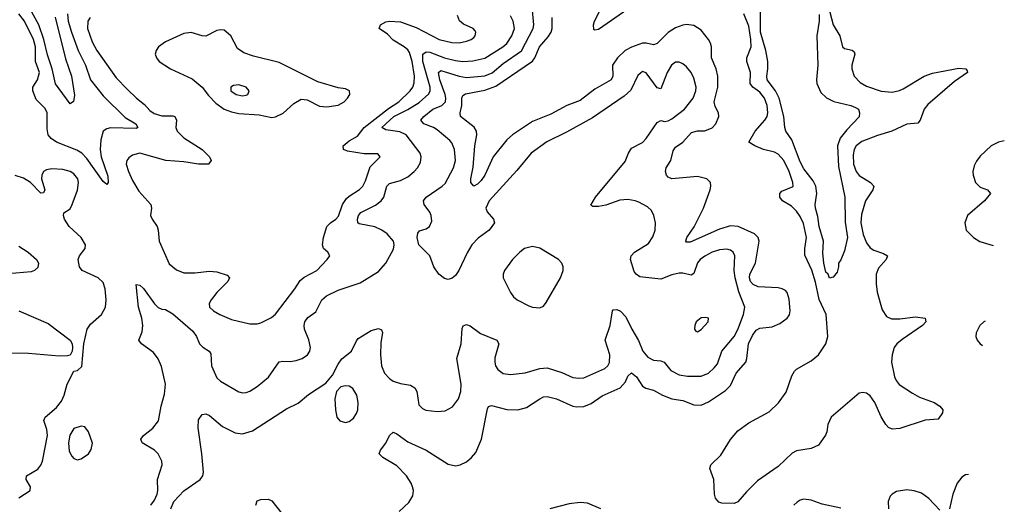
# Model space of a CAD drawing. Header units: inches. Extents: x 1449094 to 1618372, y 389908 to 534307.
# Tile 493 of 494: x 1612455 to 1617822, y 521015 to 523659. Entities that reach past the tile are written whole.
import ezdxf

# ---------------------------------------------------------------- set-up
doc = ezdxf.new("R2010")
doc.units = ezdxf.units.IN
doc.header["$MEASUREMENT"] = 0
doc.layers.add('B6512', color=7, linetype='Continuous')

msp = doc.modelspace()

# ---------------------------------------------------------------- linework, layer by layer
at = {"layer": 'B6512', "color": 5}
for points, elevation in [([(1612648.2, 523671.8), (1612704.4, 523444.4), (1612737.9, 523350), (1612753, 523247), (1612748, 523212), (1612730, 523199.3), (1612650, 523309.7), (1612632.7, 523390), (1612606.5, 523466.5), (1612586.8, 523550), (1612558.6, 523630), (1612482.4, 523770)], 440), ([(1613278.5, 520990), (1613294.9, 521030), (1613350, 521089.2), (1613439.5, 521150), (1613454, 521170), (1613456.9, 521190), (1613447.9, 521290), (1613426.9, 521433.1), (1613430, 521476), (1613450, 521505.5), (1613470, 521508.5), (1613490, 521499.5), (1613560.4, 521440.4), (1613630, 521404.4), (1613670, 521400.2), (1613723.1, 521416.9), (1613910, 521536.5), (1613973.4, 521566.6), (1614030, 521614.4), (1614123.1, 521676.9), (1614159.8, 521720.2), (1614190, 521780.5), (1614210, 521808.2), (1614262.9, 521850), (1614290, 521906.8), (1614300.4, 521919.6), (1614370, 521963), (1614410, 521973.4), (1614427.1, 521967.1), (1614432.7, 521952.7), (1614423.7, 521896.3), (1614421.5, 521830), (1614427.7, 521770), (1614443.9, 521730), (1614470, 521700.8), (1614490, 521687.2), (1614530, 521675), (1614585.5, 521665.5), (1614608.7, 521650), (1614619.1, 521630), (1614630, 521557.3), (1614650, 521537), (1614669.3, 521529.3), (1614730, 521522.4), (1614774, 521526), (1614813.3, 521546.7), (1614846.4, 521590), (1614859.8, 521630), (1614862.2, 521670), (1614837.6, 521810), (1614862.2, 521890), (1614866, 521974), (1614871.8, 521988.2), (1614890, 521995.5), (1614910, 521988.4), (1614967, 521947), (1615055.5, 521910), (1615066.7, 521890), (1615045.2, 521814.8), (1615044.2, 521790), (1615048.2, 521770), (1615060.9, 521750), (1615090, 521728), (1615130, 521723.2), (1615210, 521731.9), (1615290, 521756.3), (1615330, 521759.7), (1615410, 521733.5), (1615470, 521707.8), (1615502.8, 521702.8), (1615530, 521705.5), (1615644.2, 521755.8), (1615660.3, 521770), (1615670, 521788.5), (1615671, 521831), (1615646, 521910), (1615673, 521990), (1615685.6, 522070), (1615690, 522075.5), (1615710, 522078.7), (1615730, 522068.8), (1615758.7, 522038.7), (1615791.8, 521970), (1615828.5, 521908.5), (1615851.7, 521850), (1615878, 521818), (1615910, 521800.7), (1615950, 521797), (1615967, 521790), (1616004.4, 521744.4), (1616050, 521721.8), (1616094.4, 521714.4), (1616170, 521713.8), (1616210, 521730.2), (1616241.1, 521758.9), (1616258.2, 521781.8), (1616282.3, 521850), (1616348.6, 521931.4), (1616370, 521969.1), (1616400.2, 522050), (1616407.8, 522090), (1616374.8, 522174.8), (1616355.5, 522250), (1616349.2, 522290), (1616353.4, 522370), (1616343.5, 522390), (1616330, 522400.8), (1616310, 522406.3), (1616270, 522403.2), (1616230, 522389.9), (1616190, 522368.4), (1616164.1, 522350), (1616150, 522332.9), (1616130, 522273.6), (1616115.3, 522264.7), (1616070, 522276.2), (1616050, 522275.6), (1616010, 522267.2), (1615950, 522244.1), (1615836, 522256), (1615814.5, 522270), (1615804.7, 522284.7), (1615784.2, 522350), (1615787.8, 522370), (1615805.6, 522390), (1615882.8, 522437.2), (1615906.4, 522473.6), (1615918.4, 522510), (1615920.7, 522550), (1615912.3, 522590), (1615898, 522618), (1615877.5, 522637.5), (1615830, 522663.1), (1615810, 522671.3), (1615770, 522677.3), (1615725.4, 522674.6), (1615650, 522647.8), (1615610, 522639.7), (1615579.3, 522639.3), (1615567.7, 522647.7), (1615594, 522690), (1615755.3, 522884.7), (1615772.6, 522930), (1615790, 522958), (1615850.5, 522989.5), (1615870, 523010.3), (1615930, 523097.1), (1615950, 523108.2), (1615970, 523104.2), (1615990, 523107.9), (1616010, 523118.8), (1616079.3, 523170), (1616125.7, 523230), (1616140.6, 523270), (1616142, 523290), (1616130, 523339.5), (1616114.5, 523370), (1616090, 523401.3), (1616070, 523418), (1616050, 523426.6), (1616030, 523426.3), (1616008, 523410), (1615984.3, 523370), (1615950, 523281.2), (1615930, 523286.6), (1615870, 523369.7), (1615850, 523376.4), (1615825, 523355), (1615785.3, 523274.7), (1615750, 523241.4), (1615577.3, 523122.7), (1615435.4, 523044.6), (1615327.8, 522992.2), (1615243.5, 522930), (1615164.6, 522835.4), (1615014.2, 522670), (1614996.5, 522630), (1615002.3, 522610), (1615037.6, 522570), (1615042.6, 522550), (1615014.3, 522510), (1614953.4, 522466.6), (1614919.3, 522430), (1614893.4, 522386.6), (1614848.3, 522290), (1614830, 522263.5), (1614811.5, 522248.5), (1614790, 522242.4), (1614770, 522246.4), (1614739.7, 522270), (1614713, 522310), (1614689.8, 522370), (1614631.1, 522430), (1614622, 522470), (1614624.9, 522495.1), (1614633.8, 522506.2), (1614670, 522517.1), (1614689.3, 522530), (1614701, 522559), (1614697.7, 522590), (1614690, 522609.3), (1614658.9, 522650), (1614656.4, 522670), (1614669.7, 522690), (1614758, 522750), (1614774.3, 522765.7), (1614819.1, 522850), (1614829.9, 522890.1), (1614824.7, 522950), (1614810, 522986.3), (1614799.9, 522999.9), (1614730, 523058.4), (1614710, 523071.4), (1614657.4, 523090), (1614640.9, 523110), (1614658.4, 523130), (1614707.3, 523170), (1614756, 523190), (1614775.1, 523210), (1614778.4, 523230), (1614775, 523250), (1614745.6, 523330), (1614737.3, 523370), (1614750, 523381.9), (1614850, 523350.9), (1614890, 523343.4), (1614990, 523352.2), (1615030.7, 523369.3), (1615090, 523420.1), (1615190.8, 523489.2), (1615253.9, 523610), (1615257.1, 523630), (1615248.2, 523728.2)], 440), ([(1615770, 523716), (1615610, 523605.5), (1615590, 523601.3), (1615584.8, 523604.8), (1615583.2, 523630), (1615588.3, 523650), (1615647.4, 523770)], 380), ([(1616852, 523770), (1616890, 523630.3), (1616925.4, 523570), (1616939.5, 523510), (1616950, 523502.4), (1616993.4, 523493.4), (1617004, 523484), (1617007.1, 523470), (1616991, 523410), (1616990.2, 523390), (1617004, 523350), (1617035.7, 523315.7), (1617070, 523296.8), (1617150, 523269.6), (1617210, 523264), (1617250, 523271.9), (1617270, 523281.3), (1617385.3, 523350), (1617430, 523367.9), (1617573.9, 523393.9), (1617611.5, 523391.5), (1617619.3, 523379.3), (1617620.5, 523370), (1617550, 523320.9), (1617404.7, 523195.3), (1617385, 523170), (1617363.2, 523110), (1617350, 523094.5), (1617290, 523088.8), (1617209.5, 523050.5), (1617130, 523027.2), (1617045.9, 522994.1), (1617015, 522970), (1617004.4, 522950), (1616998.9, 522921.1), (1617000.3, 522870), (1617014, 522830), (1617030, 522809.5), (1617092.9, 522770), (1617111.3, 522750), (1617106.2, 522730), (1617065.1, 522670), (1617043.2, 522596.8), (1617039.9, 522550), (1617052.9, 522487.1), (1617070, 522442.2), (1617090, 522414.4), (1617110, 522400.7), (1617162.7, 522382.7), (1617185.3, 522370), (1617177.8, 522350), (1617136.8, 522303.2), (1617123.5, 522270), (1617122.9, 522217.2), (1617128.3, 522171.7), (1617155.3, 522075.2), (1617180.3, 522040.3), (1617207.6, 522027.6), (1617252.8, 522027.2), (1617338, 522038), (1617390.4, 522030), (1617393.4, 522010), (1617375.6, 521990), (1617265.3, 521914.7), (1617236.6, 521890), (1617222, 521870), (1617210.1, 521830.1), (1617207.9, 521790), (1617223.1, 521710), (1617232.1, 521690), (1617248.9, 521668.9), (1617321, 521621), (1617359.7, 521599.7), (1617439.5, 521570), (1617471.3, 521550), (1617486, 521530), (1617485.4, 521514.6), (1617461, 521479), (1617390, 521473.6), (1617252, 521428), (1617210, 521425.4), (1617190, 521435), (1617176.2, 521450), (1617150, 521493.3), (1617116.5, 521570), (1617090, 521607.2), (1617070, 521621.7), (1617050, 521626), (1617030, 521621.5), (1616878.9, 521490), (1616859.2, 521450), (1616854.9, 521410), (1616848.2, 521391.8), (1616810, 521338.4), (1616770, 521319.7), (1616690, 521306.2), (1616665.5, 521294.5), (1616590, 521220.7), (1616476.3, 521143.7), (1616416.5, 521083.5), (1616370, 521028.6), (1616350, 521020.3), (1616281.7, 521021.7), (1616266.4, 521026.4), (1616248.6, 521048.5), (1616242, 521070), (1616238.3, 521150), (1616217.6, 521210), (1616222.9, 521230), (1616277.3, 521282.7), (1616330, 521369.1), (1616370, 521415.4), (1616430, 521460.1), (1616540.3, 521519.7), (1616592, 521568), (1616633.8, 521626.3), (1616664.3, 521715.7), (1616678.8, 521741.2), (1616690, 521752.4), (1616770, 521797.3), (1616809.3, 521830), (1616849.5, 521890), (1616860.8, 521930), (1616851.3, 522050), (1616813.2, 522133.2), (1616793.2, 522226.8), (1616773.3, 522293.3), (1616735, 522375), (1616733.8, 522410), (1616743.2, 522470), (1616726.9, 522546.9), (1616710, 522585.2), (1616690, 522614.7), (1616661.3, 522641.3), (1616612.5, 522670), (1616597.5, 522690), (1616597.8, 522710), (1616610, 522723.8), (1616670.5, 522749.5), (1616669.8, 522770.2), (1616649.8, 522830.2), (1616620.7, 522890), (1616590, 522924.7), (1616570, 522935.4), (1616510, 522950.8), (1616461.3, 522970), (1616429.7, 522990), (1616463.6, 523050), (1616517.3, 523110), (1616528.8, 523130), (1616533.5, 523150), (1616529.4, 523190), (1616514.5, 523230), (1616490, 523263.6), (1616450.7, 523290.7), (1616437, 523310), (1616438, 523370), (1616418.2, 523430), (1616417.9, 523450), (1616441.3, 523510), (1616441.2, 523550), (1616430, 523623.5), (1616402.1, 523690)], 380), ([(1616812.4, 523687.6), (1616812.1, 523650), (1616799.9, 523570), (1616805.2, 523410), (1616797.4, 523330), (1616800.5, 523310), (1616822.4, 523262.5), (1616852.1, 523232.1), (1616892.2, 523212.2), (1616984.9, 523190), (1617010, 523179), (1617028, 523170), (1617033, 523150), (1617030.3, 523129.7), (1616962.9, 523057.1), (1616928.1, 523011.9), (1616912, 522970), (1616918.6, 522858.6), (1616952.9, 522690), (1616954.3, 522554.3), (1616966.5, 522470), (1616950, 522397.2), (1616930, 522348), (1616918, 522330), (1616918.8, 522310), (1616910, 522282), (1616890, 522254), (1616870, 522249), (1616861.3, 522270), (1616850, 522282.4), (1616837.4, 522330), (1616833.3, 522386.7), (1616836.3, 522450), (1616813.5, 522530), (1616805.7, 522585.7), (1616793.3, 522630), (1616791.5, 522651.5), (1616799.3, 522710), (1616794.6, 522750), (1616779.3, 522779.3), (1616730, 522845.8), (1616710, 522882.7), (1616662.9, 523002.9), (1616631.2, 523050), (1616625.3, 523070), (1616620.5, 523130), (1616595.5, 523230), (1616574.9, 523270), (1616529.9, 523330), (1616527.2, 523350), (1616533.8, 523390), (1616533.3, 523430), (1616521.8, 523490), (1616493.3, 523590), (1616492.5, 523727.5)], 360), ([(1612715.8, 523690), (1612719.9, 523650), (1612737.4, 523590), (1612774.4, 523490), (1612814.1, 523410), (1612841, 523330), (1612910, 523243.5), (1613030, 523125.7), (1613088.2, 523090), (1613099.1, 523070), (1613090, 523065.7), (1612950, 523068.3), (1612930, 523063.8), (1612909.1, 523050), (1612896.4, 523003.6), (1612893, 522950), (1612899.3, 522910), (1612935.6, 522804.4), (1612937, 522770), (1612930, 522759.5), (1612910, 522776.3), (1612821.5, 522901.5), (1612793.8, 522930), (1612766.4, 522946.4), (1612655.4, 522990), (1612626.6, 523010), (1612610.9, 523030), (1612603.9, 523063.9), (1612605, 523150), (1612594.2, 523174.2), (1612543.8, 523223.8), (1612527.1, 523270), (1612526.9, 523290), (1612551.3, 523330), (1612562.1, 523370), (1612541.2, 523430), (1612540.3, 523510), (1612530.3, 523550), (1612480.4, 523650), (1612450, 523689.9)], 460), ([(1612839.7, 523670), (1612827.2, 523650), (1612823.7, 523610), (1612850, 523537.6), (1612875.4, 523490), (1612981.4, 523341.4), (1613040.1, 523280.1), (1613091.9, 523230), (1613135.9, 523195.9), (1613164.2, 523164.2), (1613187.6, 523147.6), (1613230, 523134.7), (1613290, 523134.8), (1613300.8, 523130), (1613310.1, 523110.1), (1613305.9, 523070), (1613312.5, 523050), (1613350, 523013.8), (1613448.9, 522950), (1613490, 522910.4), (1613499.5, 522890), (1613484.7, 522870), (1613430, 522869.8), (1613350, 522883.2), (1613251.2, 522891.2), (1613109.4, 522930.6), (1613070, 522919.1), (1613050, 522904.7), (1613039, 522890), (1613035.9, 522870), (1613047.9, 522830), (1613070, 522781.7), (1613104.1, 522724.1), (1613169.1, 522650), (1613172.9, 522630), (1613168, 522590), (1613176.1, 522570), (1613203.9, 522530), (1613210.2, 522510), (1613214.3, 522450), (1613270, 522327.6), (1613310, 522293.8), (1613350, 522278.6), (1613410, 522278.2), (1613490, 522287.8), (1613530, 522282.8), (1613585.1, 522265.1), (1613598.4, 522250), (1613590.3, 522230), (1613530.2, 522170), (1613498.5, 522130), (1613487.1, 522110), (1613490.3, 522090), (1613511.9, 522070), (1613545.3, 522050), (1613610, 522023.2), (1613710, 521999.6), (1613750, 521999), (1613770, 522004.9), (1613826.6, 522033.4), (1613850, 522052.4), (1613955, 522190), (1613983.9, 522236.1), (1614005.2, 522254.8), (1614074.3, 522290), (1614131.6, 522350), (1614145.1, 522370), (1614135.1, 522390), (1614111.5, 522411.5), (1614106.1, 522430), (1614110.9, 522470), (1614129.9, 522530), (1614149.1, 522550), (1614178.1, 522570), (1614192.6, 522587.4), (1614215.1, 522650), (1614237, 522683), (1614250, 522696.2), (1614308, 522732), (1614325.7, 522750), (1614340.7, 522779.3), (1614364.7, 522855.3), (1614419.5, 522910), (1614407.2, 522927.2), (1614333.2, 522926.8), (1614241.7, 522941.7), (1614219.1, 522950), (1614217.4, 522970), (1614250, 522998.6), (1614296.1, 523023.9), (1614332.4, 523070), (1614465.6, 523174.4), (1614521.9, 523210), (1614583.4, 523270), (1614597.8, 523290), (1614606, 523314), (1614606.2, 523350), (1614595, 523430), (1614579.2, 523479.2), (1614570, 523494.7), (1614551.4, 523511.4), (1614490, 523547.6), (1614459.5, 523579.5), (1614413.6, 523610), (1614421.6, 523630), (1614450, 523647.4), (1614470, 523651.4), (1614530, 523646.5), (1614616.4, 523616.4), (1614741.3, 523550), (1614810, 523534.2), (1614850, 523533.2), (1614890, 523541), (1614915.6, 523550), (1614930, 523562), (1614938, 523570), (1614941.3, 523590), (1614937.1, 523597.2), (1614927, 523610), (1614873.9, 523633.9), (1614852, 523652), (1614841.6, 523681.6)], 480), ([(1613170, 521011.4), (1613190, 521038), (1613204.2, 521070), (1613208.1, 521090), (1613206.3, 521150), (1613231.1, 521230), (1613229.7, 521250), (1613210, 521291.2), (1613189.7, 521310), (1613123, 521350), (1613115.8, 521370), (1613129.7, 521390), (1613181.2, 521430), (1613211.2, 521470), (1613226, 521550), (1613244.6, 521615.4), (1613249, 521670), (1613227.1, 521767.2), (1613210, 521808.2), (1613184.2, 521844.2), (1613118, 521890), (1613104.5, 521910), (1613123.1, 521956.9), (1613125.3, 521990), (1613120.3, 522030), (1613101.6, 522090), (1613090, 522214.8), (1613110, 522210.4), (1613130, 522192.2), (1613190, 522108.2), (1613210, 522088), (1613230, 522079.1), (1613250, 522078), (1613290, 522054.9), (1613399.2, 521959.2), (1613418.8, 521930), (1613434.9, 521890), (1613452.7, 521872.7), (1613488.6, 521850), (1613496.5, 521836.5), (1613500.9, 521770), (1613530, 521706), (1613550, 521686.7), (1613650, 521628.5), (1613670, 521622.6), (1613690, 521624.6), (1613710, 521631.6), (1613750, 521658.5), (1613811, 521709), (1613870, 521792.3), (1613890, 521796.8), (1613930, 521794.6), (1613961.2, 521798.8), (1613994, 521810), (1614023.5, 521830), (1614036.4, 521850), (1614040.4, 521870), (1614031.7, 521911.7), (1614007.4, 521970), (1614005.1, 521990), (1614009.8, 522010), (1614026.3, 522033.7), (1614070, 522064.4), (1614102.6, 522130), (1614127.9, 522152.1), (1614190, 522183.2), (1614310, 522223.6), (1614410, 522285.5), (1614450.9, 522330), (1614493.3, 522406.7), (1614497, 522430), (1614492.2, 522450), (1614457.4, 522490), (1614428.5, 522510), (1614390, 522528.1), (1614305, 522545), (1614297.4, 522550), (1614295.9, 522570), (1614301.4, 522590), (1614313.7, 522606.3), (1614393.6, 522646.4), (1614424.6, 522670), (1614439.1, 522690), (1614456.5, 522750), (1614470, 522765.8), (1614530, 522781.9), (1614570, 522800.9), (1614605.6, 522830), (1614623.1, 522850), (1614639.8, 522880.2), (1614643.8, 522910), (1614637.1, 522930), (1614561, 523030), (1614527.9, 523047.9), (1614450, 523057.3), (1614429.8, 523070), (1614493.5, 523130), (1614571, 523169), (1614633.3, 523206.7), (1614685.7, 523254.3), (1614692.3, 523270), (1614692.3, 523290), (1614651.6, 523430), (1614652.7, 523470), (1614670, 523483.1), (1614690, 523481.3), (1614770, 523451.5), (1614830, 523436.3), (1614870, 523431), (1614925.6, 523434.4), (1614990, 523448.4), (1615088.2, 523510), (1615110, 523529.4), (1615138, 523570), (1615151.6, 523610), (1615144.9, 523650), (1615130, 523679.2)], 460), ([(1614524, 520976), (1614575.6, 521024.4), (1614598.1, 521061.9), (1614600.7, 521090), (1614596, 521110), (1614589, 521130), (1614563.7, 521170), (1614510, 521225), (1614434.5, 521270), (1614415.1, 521290), (1614420.9, 521310), (1614450.9, 521349.1), (1614470, 521390.7), (1614490, 521408.2), (1614510, 521399.5), (1614570, 521355.8), (1614670, 521311.3), (1614790, 521234.9), (1614830, 521226), (1614856, 521230), (1614890, 521246.5), (1614918, 521270), (1614941.6, 521298.4), (1614972.2, 521370), (1615004.5, 521535.5), (1615010, 521548), (1615026, 521554), (1615110, 521532.2), (1615170, 521530.2), (1615216.9, 521543.1), (1615290, 521591.1), (1615310, 521600.7), (1615330, 521602.9), (1615381.6, 521590), (1615470, 521551), (1615490, 521546.8), (1615530, 521549.3), (1615570, 521565.4), (1615630, 521606.5), (1615728.5, 521651.5), (1615756.3, 521683.7), (1615770, 521714.4), (1615790, 521733.1), (1615817.8, 521710), (1615850, 521659.5), (1615867.9, 521647.9), (1615910, 521637.1), (1615958, 521610), (1616010, 521590.1), (1616070, 521581.3), (1616130, 521558.2), (1616170, 521556), (1616210, 521573.9), (1616303.1, 521636.9), (1616330, 521663.5), (1616360.7, 521730), (1616412.7, 521790), (1616419, 521810), (1616427.8, 521890), (1616450, 521936.8), (1616470, 521965.1), (1616490, 521975.3), (1616557.3, 521982.7), (1616599.2, 522000.8), (1616637.7, 522030), (1616650.4, 522049.6), (1616655.3, 522070), (1616650, 522134.5), (1616638.1, 522170), (1616630, 522180.7), (1616611.3, 522191.3), (1616590, 522195.6), (1616481.1, 522201.1), (1616453.4, 522213.4), (1616439.1, 522230), (1616432.6, 522250), (1616434.9, 522270), (1616465.2, 522330), (1616485.8, 522450), (1616480.4, 522470), (1616460.5, 522490), (1616371.4, 522530), (1616330, 522534.1), (1616270, 522516.7), (1616110, 522444.6), (1616090, 522444.7), (1616085.7, 522450), (1616091.1, 522470), (1616131.3, 522528.7), (1616183.2, 522630), (1616218.5, 522730), (1616222.6, 522750), (1616219.7, 522770), (1616200.9, 522790), (1616150, 522802.8), (1616010, 522791.4), (1615990, 522798.9), (1615981.3, 522810), (1615974.9, 522830), (1615978.4, 522850), (1616005, 522890), (1616016.3, 522943.6), (1616030, 522963.5), (1616070, 522991), (1616116.8, 523043.2), (1616150, 523052.2), (1616190, 523051.9), (1616230, 523069.3), (1616250, 523090.4), (1616265.8, 523130), (1616264.2, 523150), (1616246, 523186), (1616240.8, 523210), (1616260.3, 523290), (1616261.3, 523350), (1616250.9, 523390), (1616226.7, 523450), (1616225.7, 523510), (1616221, 523530), (1616210, 523550.9), (1616170, 523602.2), (1616130, 523627.4), (1616090, 523631.7), (1616070, 523629), (1616030, 523613.7), (1615990, 523589.1), (1615930, 523528.3), (1615910, 523521.9), (1615870, 523531), (1615850, 523529.9), (1615790, 523509.3), (1615755.2, 523490), (1615713.7, 523450), (1615686.7, 523410), (1615688.8, 523350), (1615678.4, 523330), (1615590, 523280.2), (1615510, 523218.5), (1615437.3, 523190), (1615350, 523143), (1615250, 523103.6), (1615140.7, 523030), (1615110, 523003.7), (1615035.1, 522910), (1614990.6, 522810), (1614970, 522781.4), (1614950, 522760.7), (1614930, 522751.1), (1614913.5, 522770), (1614913.3, 522790), (1614926.4, 522853.6), (1614936.1, 522970), (1614947, 523030), (1614944.8, 523050), (1614932.1, 523072.1), (1614857.1, 523130), (1614856, 523150), (1614864.7, 523190), (1614864.2, 523230), (1614870, 523246), (1614885.6, 523254.4), (1614990, 523274.8), (1615050, 523296), (1615250, 523431.9), (1615263.4, 523450), (1615287.5, 523510), (1615335.6, 523564.4), (1615352.2, 523590), (1615358.2, 523610), (1615356.7, 523670)], 420), ([(1617822, 522997.4), (1617790, 522989.8), (1617750, 522971.1), (1617690, 522914.7), (1617670, 522887), (1617657.8, 522862.2), (1617650.2, 522830), (1617651.4, 522810), (1617665.5, 522770), (1617690, 522744.7), (1617730.7, 522730), (1617746.7, 522710), (1617714.4, 522670), (1617622, 522590), (1617607.2, 522550), (1617614, 522510), (1617654, 522470), (1617688.7, 522448.7), (1617760.9, 522426.7)], 420), ([(1612449.6, 521050), (1612511.6, 521090), (1612514.3, 521110), (1612489.7, 521150), (1612491.8, 521170), (1612553.5, 521206.5), (1612570.9, 521229.1), (1612578.8, 521250), (1612606.8, 521390), (1612602.9, 521422.9), (1612586.9, 521473.1), (1612593.6, 521490), (1612656, 521544), (1612682.6, 521577.4), (1612697.8, 521610), (1612713.3, 521670), (1612750, 521741), (1612770, 521744.7), (1612792.9, 521767.1), (1612805.4, 521890), (1612822, 521970), (1612841.2, 521998.8), (1612901, 522050), (1612922.8, 522090), (1612925.8, 522130), (1612920.8, 522190), (1612910, 522224.5), (1612882.4, 522250), (1612795.4, 522290), (1612780.3, 522310), (1612773.7, 522350), (1612781.6, 522370), (1612811.2, 522410), (1612812.8, 522430), (1612789.6, 522470), (1612724.5, 522530), (1612699.3, 522570), (1612693.2, 522590), (1612694.6, 522605.4), (1612730, 522626.8), (1612741.6, 522650), (1612770.6, 522729.4), (1612776.2, 522770), (1612770.9, 522790.9), (1612750, 522817.1), (1612730, 522830.6), (1612690, 522842.2), (1612630, 522845.6), (1612600.4, 522839.6), (1612584.9, 522830), (1612574.9, 522810), (1612574.6, 522790), (1612592.2, 522730), (1612585.4, 522714.6), (1612570, 522713.2), (1612514.5, 522770), (1612475.1, 522795.1), (1612430, 522808.6)], 480), ([(1612450, 522422.7), (1612500.7, 522390), (1612546.3, 522350), (1612558, 522330), (1612553.2, 522306.8), (1612534.9, 522290), (1612516.7, 522283.3), (1612350, 522268.3)], 480), ([(1612450.1, 522070.1), (1612610, 522001.2), (1612730.2, 521910.2), (1612740.3, 521890), (1612742.6, 521870), (1612741.3, 521850), (1612730.4, 521829.6), (1612714.9, 521825.1), (1612670, 521823.8), (1612502.2, 521837.8), (1612390, 521840.4)], 480), ([(1617716.8, 522014.9), (1617710, 522010.7), (1617689.2, 521990), (1617667.9, 521950), (1617666, 521930), (1617673.4, 521910), (1617690.3, 521890), (1617702.6, 521881.5)], 420), ([(1617627.3, 521177.8), (1617610, 521175.4), (1617590, 521163.5), (1617565, 521130), (1617541.8, 521070), (1617523.2, 520990)], 420), ([(1617470, 520982.5), (1617410, 521047.7), (1617370, 521076.1), (1617330, 521088.8), (1617290, 521094.4), (1617234.3, 521085.7), (1617210, 521071), (1617200.3, 521059.7), (1617188.3, 521030), (1617191.3, 520990)], 420), ([(1613741.2, 521010), (1613750, 521034), (1613770, 521042), (1613810, 521042.8), (1613830, 521034), (1613884.4, 520964.4)], 420), ([(1616930, 520994.5), (1616830, 521016.7), (1616770, 521037.3), (1616730, 521042.5), (1616710, 521037.3), (1616692.5, 521027.5), (1616674.7, 521010)], 420), ([(1615622.7, 520990), (1615550, 521021.8), (1615510, 521024.3), (1615450, 521017.5), (1615344.4, 520990)], 420)]:
    msp.add_lwpolyline(points, dxfattribs=dict(at, elevation=elevation))
for points, elevation in [([(1613550, 523604.2), (1613530, 523600.5), (1613470, 523569.7), (1613450, 523571.3), (1613390, 523589.7), (1613350, 523582.6), (1613250, 523538.9), (1613212.4, 523510), (1613198.7, 523490), (1613193.4, 523470), (1613200.3, 523450), (1613215.6, 523430), (1613276.5, 523390), (1613395.4, 523335.4), (1613450, 523290.8), (1613484.6, 523244.6), (1613523.2, 523203.2), (1613570, 523170.6), (1613610, 523155.7), (1613650, 523147.6), (1613760.6, 523140.7), (1613830, 523126), (1613850, 523129.3), (1613891.7, 523148.3), (1613950, 523202.2), (1613990, 523224.9), (1614021.6, 523221.6), (1614090, 523186.5), (1614130, 523184.2), (1614190, 523193), (1614222.7, 523210), (1614242, 523230), (1614254, 523250), (1614252.3, 523270), (1614230, 523282), (1614190, 523287.8), (1614079.5, 523319.5), (1613870, 523425.6), (1613730, 523459.1), (1613677.2, 523477.2), (1613642.1, 523502.2), (1613605.6, 523570), (1613570, 523601.6)], 520), ([(1613650, 523302.9), (1613620.4, 523299.6), (1613604.9, 523290), (1613606.7, 523270), (1613634, 523250), (1613670, 523243.6), (1613690, 523246.5), (1613699.3, 523250), (1613706.6, 523270), (1613690, 523291.3)], 540), ([(1615250, 522421.6), (1615207.3, 522410), (1615180.5, 522390), (1615140.5, 522350), (1615097.3, 522290), (1615090.7, 522270), (1615090.7, 522250), (1615130.6, 522170), (1615147.2, 522147.2), (1615167.3, 522130), (1615230, 522097.1), (1615250, 522090.5), (1615290, 522087.3), (1615310, 522096), (1615324.2, 522115.8), (1615403, 522250), (1615417.6, 522290), (1615417, 522310), (1615409.4, 522330), (1615391.2, 522351.2), (1615290, 522411.6)], 460), ([(1616194.3, 522034.3), (1616170, 522032.1), (1616142.6, 522010), (1616134.4, 521990), (1616134, 521970), (1616140.4, 521960.4), (1616150, 521956.3), (1616170, 521968.7), (1616207, 522010), (1616208.7, 522030)], 460), ([(1614230, 521662.4), (1614204.6, 521655.4), (1614181.6, 521630), (1614172.2, 521590), (1614175.8, 521530), (1614183.1, 521490), (1614199.1, 521470), (1614230, 521461.7), (1614250, 521467.4), (1614274.5, 521485.5), (1614291.2, 521510), (1614297.4, 521530), (1614299.7, 521570), (1614292.8, 521610), (1614270, 521647.6), (1614250, 521658.9)], 440), ([(1612790, 521442), (1612750, 521428.2), (1612728.5, 521391.5), (1612721, 521350), (1612725.2, 521305.2), (1612738.2, 521278.2), (1612750, 521265.7), (1612770, 521258.7), (1612790, 521262.4), (1612830, 521290.7), (1612844.9, 521315.1), (1612851.3, 521348.7), (1612829.7, 521409.7), (1612810, 521437.2)], 480)]:
    msp.add_lwpolyline(points, close=True, dxfattribs=dict(at, elevation=elevation))

doc.saveas('drawing.dxf')
